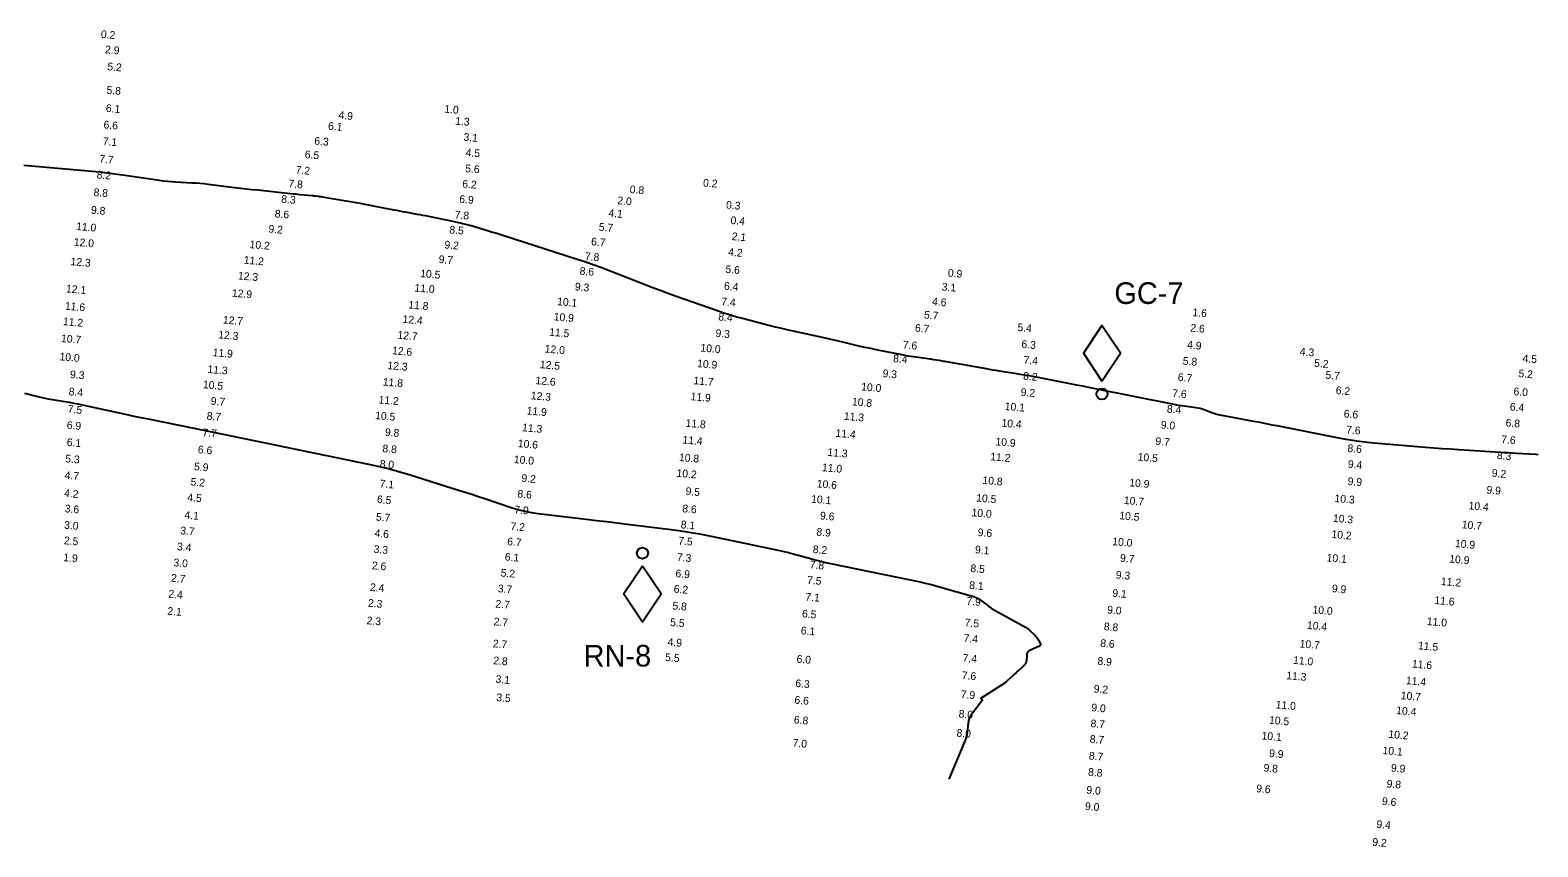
# Model space of a CAD drawing. Extents: x 988130 to 1132882, y 654656 to 841453.
# Drawn here: x 1105115.1 to 1105602.4, y 697446 to 697710.1 of the extents above; entities that cross this region are included whole.
import ezdxf

# ---------------------------------------------------------------- set-up
doc = ezdxf.new("R2010")
doc.units = 0
for name, color, linetype in [('V-CHAN-NAID', 7, 'Continuous'), ('V-TOPO-MAJR', 7, 'Continuous'), ('V-TOPO-SOUN', 7, 'Continuous')]:
    doc.layers.add(name, color=color, linetype=linetype)

msp = doc.modelspace()

# ---------------------------------------------------------------- linework, layer by layer
at = {"layer": 'V-CHAN-NAID'}
for points in [[(1105461.49, 697596.67), (1105467.49, 697605.67), (1105461.49, 697614.67), (1105455.49, 697605.67)], [(1105313, 697536.81), (1105307, 697527.81), (1105313, 697518.81), (1105319, 697527.81)]]:
    msp.add_lwpolyline(points, close=True, dxfattribs=at)
for centre in [(1105461.49, 697592.47), (1105313, 697541.01)]:
    msp.add_circle(centre, 1.8, dxfattribs=at)
at = {"layer": 'V-TOPO-MAJR'}
for points in [[(1105602.44, 697572.84), (1105601.7, 697572.88), (1105595.47, 697573.26), (1105594.19, 697573.33), (1105592.9, 697573.41), (1105591.62, 697573.49), (1105590.33, 697573.57), (1105576.79, 697574.41), (1105574.11, 697574.59), (1105571.43, 697574.77), (1105568.75, 697574.98), (1105566.07, 697575.2), (1105550.69, 697576.48), (1105547.25, 697576.82), (1105543.81, 697577.26), (1105540.39, 697577.78), (1105536.98, 697578.41), (1105518.68, 697582.03), (1105516.65, 697582.43), (1105514.61, 697582.82), (1105512.58, 697583.21), (1105510.54, 697583.59), (1105499.67, 697585.61), (1105499, 697585.75), (1105498.34, 697585.92), (1105497.69, 697586.12), (1105497.04, 697586.35), (1105494.48, 697587.33), (1105493.84, 697587.56), (1105493.18, 697587.75), (1105492.52, 697587.9), (1105491.84, 697588.01), (1105488.18, 697588.5), (1105487.34, 697588.61), (1105486.5, 697588.75), (1105485.67, 697588.89), (1105484.84, 697589.05), (1105459.25, 697594.17), (1105457.25, 697594.57), (1105455.24, 697594.97), (1105453.24, 697595.37), (1105451.23, 697595.76), (1105440.37, 697597.9), (1105439.78, 697598.02), (1105439.2, 697598.12), (1105438.61, 697598.23), (1105438.03, 697598.33), (1105435.68, 697598.72), (1105435.09, 697598.81), (1105434.51, 697598.91), (1105433.92, 697599), (1105433.33, 697599.1), (1105428.29, 697599.88), (1105427.26, 697600.05), (1105426.23, 697600.22), (1105425.19, 697600.39), (1105424.16, 697600.57), (1105410.72, 697602.95), (1105410.28, 697603.03), (1105409.83, 697603.11), (1105409.39, 697603.18), (1105408.94, 697603.26), (1105407.16, 697603.55), (1105406.72, 697603.62), (1105406.27, 697603.69), (1105405.82, 697603.76), (1105405.38, 697603.82), (1105400.62, 697604.48), (1105399.68, 697604.61), (1105398.74, 697604.76), (1105397.81, 697604.93), (1105396.88, 697605.1), (1105389.06, 697606.65), (1105387.64, 697606.94), (1105386.22, 697607.24), (1105384.81, 697607.55), (1105383.39, 697607.88), (1105377.75, 697609.22), (1105376.34, 697609.55), (1105374.93, 697609.87), (1105373.51, 697610.19), (1105372.1, 697610.5), (1105362.28, 697612.65), (1105360.17, 697613.12), (1105358.07, 697613.61), (1105355.97, 697614.12), (1105353.88, 697614.65), (1105345.28, 697616.87), (1105343.16, 697617.44), (1105341.05, 697618.06), (1105338.96, 697618.72), (1105336.88, 697619.43), (1105324.22, 697623.91), (1105321.49, 697624.89), (1105318.76, 697625.9), (1105316.05, 697626.92), (1105313.34, 697627.97), (1105302.53, 697632.22), (1105299.82, 697633.26), (1105297.09, 697634.26), (1105294.35, 697635.21), (1105291.59, 697636.11), (1105268.2, 697643.6), (1105266.88, 697644.02), (1105265.56, 697644.43), (1105264.24, 697644.83), (1105262.92, 697645.23), (1105257.62, 697646.82), (1105256.29, 697647.2), (1105254.95, 697647.55), (1105253.61, 697647.87), (1105252.26, 697648.16), (1105243.91, 697649.86), (1105242.98, 697650.04), (1105242.06, 697650.23), (1105241.13, 697650.4), (1105240.2, 697650.57), (1105236.49, 697651.25), (1105235.56, 697651.42), (1105234.63, 697651.59), (1105233.7, 697651.77), (1105232.78, 697651.95), (1105226.12, 697653.26), (1105224.71, 697653.53), (1105223.29, 697653.8), (1105221.86, 697654.05), (1105220.44, 697654.29), (1105209.45, 697656.15), (1105209.19, 697656.19), (1105208.93, 697656.23), (1105208.67, 697656.27), (1105208.41, 697656.3), (1105207.36, 697656.42), (1105207.1, 697656.45), (1105206.84, 697656.48), (1105206.58, 697656.51), (1105206.31, 697656.53), (1105202.31, 697656.92), (1105201.55, 697656.99), (1105200.8, 697657.06), (1105200.04, 697657.14), (1105199.29, 697657.22), (1105188.64, 697658.34), (1105186.77, 697658.54), (1105184.91, 697658.75), (1105183.04, 697658.97), (1105181.18, 697659.19), (1105172.6, 697660.23), (1105171.29, 697660.38), (1105169.99, 697660.5), (1105168.68, 697660.61), (1105167.37, 697660.69), (1105162.12, 697660.98), (1105160.82, 697661.07), (1105159.51, 697661.19), (1105158.21, 697661.33), (1105156.91, 697661.51), (1105144.93, 697663.27), (1105142.5, 697663.61), (1105140.07, 697663.91), (1105137.63, 697664.18), (1105135.19, 697664.41), (1105113.02, 697666.34)], [(1105113.24, 697592.78), (1105117.08, 697591.75), (1105118.05, 697591.51), (1105119.02, 697591.29), (1105119.99, 697591.09), (1105120.97, 697590.92), (1105127.67, 697589.79), (1105129.12, 697589.54), (1105130.56, 697589.27), (1105131.99, 697588.98), (1105133.42, 697588.67), (1105144.47, 697586.25), (1105146.79, 697585.74), (1105149.11, 697585.25), (1105151.43, 697584.77), (1105153.76, 697584.29), (1105168.03, 697581.43), (1105171.18, 697580.79), (1105174.33, 697580.15), (1105177.48, 697579.51), (1105180.64, 697578.86), (1105224.51, 697569.82), (1105227.9, 697569.08), (1105231.28, 697568.25), (1105234.62, 697567.33), (1105237.95, 697566.33), (1105253.56, 697561.4), (1105255.7, 697560.72), (1105257.83, 697560.03), (1105259.97, 697559.34), (1105262.1, 697558.63), (1105270.61, 697555.79), (1105272.75, 697555.13), (1105274.92, 697554.59), (1105277.11, 697554.16), (1105279.32, 697553.84), (1105294.81, 697552.02), (1105298.13, 697551.62), (1105301.45, 697551.23), (1105304.78, 697550.82), (1105308.1, 697550.42), (1105321.45, 697548.77), (1105324.78, 697548.33), (1105328.1, 697547.82), (1105331.4, 697547.23), (1105334.69, 697546.59), (1105355.72, 697542.22), (1105357.24, 697541.89), (1105358.74, 697541.54), (1105360.24, 697541.17), (1105361.74, 697540.77), (1105367.7, 697539.14), (1105369.2, 697538.74), (1105370.7, 697538.37), (1105372.2, 697538.02), (1105373.72, 697537.7), (1105400.08, 697532.31), (1105402.21, 697531.85), (1105404.33, 697531.35), (1105406.45, 697530.82), (1105408.55, 697530.24), (1105419.98, 697526.98), (1105420.54, 697526.79), (1105421.08, 697526.55), (1105421.6, 697526.27), (1105422.09, 697525.94), (1105424.77, 697523.97), (1105424.87, 697523.89), (1105424.97, 697523.81), (1105425.07, 697523.73), (1105425.17, 697523.65), (1105425.57, 697523.32), (1105425.67, 697523.24), (1105425.77, 697523.16), (1105425.88, 697523.09), (1105425.99, 697523.03), (1105436.76, 697517.05), (1105437.15, 697516.82), (1105437.53, 697516.56), (1105437.88, 697516.28), (1105438.22, 697515.97), (1105439.6, 697514.65), (1105439.89, 697514.35), (1105440.17, 697514.04), (1105440.42, 697513.71), (1105440.66, 697513.36), (1105441.57, 697511.95), (1105441.72, 697511.62), (1105441.72, 697511.34), (1105441.57, 697511.1), (1105441.26, 697510.91), (1105438.09, 697509.5), (1105437.7, 697509.26), (1105437.42, 697508.96), (1105437.24, 697508.59), (1105437.17, 697508.14), (1105437.07, 697506.22), (1105437, 697505.76), (1105436.85, 697505.34), (1105436.62, 697504.97), (1105436.3, 697504.63), (1105434.54, 697503.07), (1105434.13, 697502.71), (1105433.72, 697502.34), (1105433.31, 697501.97), (1105432.91, 697501.6), (1105430.96, 697499.8), (1105430.49, 697499.39), (1105430, 697499), (1105429.5, 697498.63), (1105428.98, 697498.29), (1105422.46, 697494.15), (1105422.4, 697494.1), (1105422.38, 697494.04), (1105422.39, 697493.98), (1105422.44, 697493.92), (1105422.71, 697493.65), (1105422.76, 697493.58), (1105422.78, 697493.52), (1105422.77, 697493.44), (1105422.73, 697493.37), (1105419.34, 697488.83), (1105418.92, 697488.19), (1105418.6, 697487.52), (1105418.37, 697486.8), (1105418.24, 697486.05), (1105417.9, 697482.96), (1105417.79, 697482.2), (1105417.62, 697481.45), (1105417.4, 697480.71), (1105417.12, 697479.99), (1105412, 697467.96)]]:
    msp.add_lwpolyline(points, dxfattribs=at)

# ---------------------------------------------------------------- texts
at = {"layer": 'V-CHAN-NAID'}
for s, p in [('GC-7', (1105465.5, 697621.6)), ('RN-8', (1105293.97, 697504.34))]:
    msp.add_text(s, height=7, dxfattribs=at).set_placement(p)
at = {"layer": 'V-TOPO-SOUN'}
for s, p in [('0.2', (1105137.89, 697707.65)), ('2.9', (1105139.24, 697702.69)), ('5.2', (1105139.99, 697697.19)), ('5.8', (1105139.71, 697689.58)), ('6.1', (1105139.5, 697683.72)), ('1.0', (1105248.89, 697683.48)), ('6.6', (1105138.75, 697678.4)), ('6.1', (1105211.31, 697677.97)), ('4.9', (1105214.69, 697681.47)), ('1.3', (1105252.39, 697679.59)), ('7.1', (1105138.51, 697673.02)), ('6.3', (1105206.86, 697673.15)), ('3.1', (1105255.07, 697674.39)), ('6.5', (1105203.79, 697668.77)), ('4.5', (1105255.77, 697669.41)), ('7.7', (1105137.36, 697667.31)), ('7.2', (1105200.83, 697663.77)), ('5.6', (1105255.64, 697664.24)), ('8.2', (1105136.52, 697662.23)), ('7.8', (1105198.51, 697659.34)), ('6.2', (1105254.68, 697659.26)), ('0.2', (1105332.49, 697659.6)), ('8.8', (1105135.52, 697656.52)), ('8.3', (1105196.18, 697654.34)), ('6.9', (1105253.71, 697654.34)), ('2.0', (1105304.81, 697653.88)), ('0.8', (1105308.8, 697657.46)), ('9.8', (1105134.69, 697650.8)), ('8.6', (1105194.07, 697649.61)), ('7.8', (1105252.24, 697649.27)), ('4.1', (1105301.92, 697649.81)), ('0.3', (1105339.92, 697652.46)), ('11.0 ', (1105129.89, 697645.53)), ('9.2', (1105192.05, 697644.7)), ('8.5', (1105250.52, 697644.43)), ('5.7', (1105298.79, 697645.33)), ('0.4', (1105341.37, 697647.47)), ('12.0 ', (1105129.14, 697640.46)), ('10.2 ', (1105185.95, 697639.68)), ('9.2', (1105248.93, 697639.58)), ('6.7', (1105296.32, 697640.59)), ('2.1', (1105341.8, 697642.27)), ('12.3 ', (1105128.09, 697634.16)), ('11.2 ', (1105184.07, 697634.64)), ('9.7', (1105247.05, 697634.86)), ('7.8', (1105294.31, 697635.81)), ('4.2', (1105340.61, 697637.22)), ('12.3 ', (1105182.19, 697629.55)), ('10.5 ', (1105241.1, 697630.29)), ('8.6', (1105292.61, 697631.08)), ('5.6', (1105339.74, 697631.65)), ('0.9', (1105411.61, 697630.46)), ('12.1 ', (1105126.61, 697625.35)), ('12.9 ', (1105180.23, 697623.98)), ('11.0 ', (1105239.24, 697625.64)), ('9.3', (1105291.06, 697626.01)), ('6.4', (1105339.26, 697626.23)), ('3.1', (1105409.61, 697625.95)), ('11.6 ', (1105126.28, 697619.77)), ('11.8 ', (1105237.24, 697620.17)), ('10.1 ', (1105285.34, 697621.22)), ('7.4', (1105338.38, 697621.19)), ('4.6', (1105406.5, 697621.2)), ('11.2 ', (1105125.64, 697614.76)), ('12.7 ', (1105177.33, 697615.3)), ('12.4 ', (1105235.39, 697615.52)), ('10.9 ', (1105284.24, 697616.32)), ('8.4', (1105337.42, 697616.28)), ('5.7', (1105403.9, 697616.91)), ('1.6', (1105490.67, 697617.68)), ('10.7 ', (1105125.01, 697609.29)), ('12.3 ', (1105175.82, 697610.49)), ('12.7 ', (1105233.73, 697610.39)), ('11.5 ', (1105282.77, 697611.35)), ('9.3', (1105336.52, 697610.97)), ('6.7', (1105400.98, 697612.67)), ('5.4', (1105434.09, 697612.86)), ('2.6', (1105489.97, 697612.68)), ('11.9 ', (1105174.03, 697604.74)), ('12.6 ', (1105231.98, 697605.34)), ('12.0 ', (1105281.33, 697605.92)), ('10.0 ', (1105331.65, 697606.24)), ('7.6', (1105397.05, 697607.23)), ('6.3', (1105435.4, 697607.42)), ('4.9', (1105488.93, 697607.19)), ('4.3', (1105525.35, 697605)), ('10.0 ', (1105124.53, 697603.4)), ('12.3 ', (1105230.49, 697600.55)), ('12.5 ', (1105279.77, 697600.85)), ('10.9 ', (1105330.59, 697601.19)), ('8.4', (1105393.93, 697602.81)), ('7.4', (1105436.07, 697602.29)), ('5.8', (1105487.51, 697602.01)), ('5.2', (1105529.98, 697601.3)), ('4.5', (1105597.35, 697602.85)), ('9.3', (1105127.92, 697597.63)), ('11.3 ', (1105172.35, 697599.31)), ('11.8 ', (1105229.01, 697595.23)), ('12.6 ', (1105278.35, 697595.69)), ('11.7 ', (1105329.4, 697595.66)), ('9.3', (1105390.51, 697597.95)), ('8.2', (1105435.95, 697597.12)), ('6.7', (1105485.94, 697596.73)), ('5.7', (1105533.64, 697597.45)), ('5.2', (1105596.02, 697597.94)), ('8.4', (1105127.48, 697592.09)), ('10.5 ', (1105170.87, 697594.36)), ('12.3 ', (1105276.84, 697590.79)), ('11.9 ', (1105328.48, 697590.51)), ('10.0 ', (1105383.6, 697593.65)), ('9.2', (1105435.13, 697591.9)), ('7.6', (1105484.11, 697591.53)), ('6.2', (1105536.95, 697592.49)), ('6.0', (1105594.41, 697592.13)), ('7.5', (1105127.17, 697586.45)), ('9.7', (1105173.39, 697589.05)), ('11.2 ', (1105227.65, 697589.45)), ('11.9 ', (1105275.49, 697585.89)), ('10.8 ', (1105380.62, 697588.81)), ('10.1 ', (1105429.99, 697587.32)), ('8.4', (1105482.39, 697586.48)), ('6.6', (1105539.55, 697584.95)), ('6.4', (1105593.22, 697587.2)), ('6.9', (1105126.86, 697581.25)), ('8.7', (1105172.08, 697584.19)), ('10.5 ', (1105226.53, 697584.39)), ('11.3 ', (1105274.01, 697580.46)), ('11.8 ', (1105326.86, 697581.9)), ('11.3 ', (1105378.02, 697584.14)), ('10.4 ', (1105428.95, 697581.95)), ('9.0', (1105480.43, 697581.34)), ('6.8', (1105591.86, 697582)), ('6.1', (1105126.86, 697575.7)), ('7.7', (1105170.7, 697578.83)), ('9.8', (1105229.68, 697578.97)), ('10.6 ', (1105272.64, 697575.33)), ('11.4 ', (1105325.85, 697576.5)), ('11.4 ', (1105375.32, 697578.64)), ('10.9 ', (1105426.99, 697575.9)), ('9.7', (1105478.69, 697576.04)), ('7.6', (1105540.34, 697579.75)), ('7.6', (1105590.45, 697576.64)), ('5.3', (1105126.38, 697570.4)), ('6.6', (1105169.24, 697573.34)), ('8.8', (1105228.87, 697573.68)), ('10.8 ', (1105324.71, 697570.83)), ('11.3 ', (1105372.68, 697572.48)), ('11.2 ', (1105425.3, 697571.06)), ('10.5 ', (1105472.96, 697570.97)), ('8.6', (1105540.75, 697573.76)), ('8.3', (1105589.06, 697571.49)), ('5.9', (1105167.99, 697567.86)), ('8.0', (1105228, 697568.71)), ('10.0 ', (1105271.36, 697570.16)), ('10.2 ', (1105323.92, 697565.72)), ('11.0 ', (1105370.93, 697567.55)), ('9.4', (1105540.87, 697568.61)), ('9.2', (1105587.39, 697565.73)), ('4.7', (1105126.18, 697565.04)), ('5.2', (1105166.88, 697562.89)), ('7.1', (1105227.99, 697562.3)), ('9.2', (1105273.79, 697564.1)), ('10.6 ', (1105369.26, 697562.31)), ('10.8 ', (1105422.78, 697563.42)), ('10.9 ', (1105470.24, 697562.64)), ('9.9', (1105540.8, 697563.08)), ('4.2', (1105125.99, 697559.24)), ('4.5', (1105165.82, 697557.88)), ('6.5', (1105227.12, 697557.24)), ('8.6', (1105272.52, 697559.01)), ('9.5', (1105326.84, 697559.86)), ('10.1 ', (1105367.42, 697557.35)), ('10.5 ', (1105420.76, 697557.72)), ('10.7 ', (1105468.5, 697556.93)), ('10.3 ', (1105536.56, 697557.56)), ('9.9', (1105585.68, 697560.33)), ('3.6', (1105126.2, 697554.25)), ('4.1', (1105164.91, 697552.18)), ('5.7', (1105226.78, 697551.56)), ('7.9', (1105271.49, 697553.92)), ('8.6', (1105325.79, 697554.26)), ('9.6', (1105370.29, 697551.95)), ('10.0 ', (1105419.27, 697552.96)), ('10.5 ', (1105467.03, 697551.99)), ('10.3 ', (1105536.06, 697551.13)), ('10.4 ', (1105579.89, 697555.2)), ('3.0', (1105126, 697548.94)), ('3.7', (1105163.54, 697547.14)), ('4.6', (1105226.33, 697546.3)), ('7.2', (1105270.26, 697548.51)), ('8.1', (1105325.29, 697549.08)), ('8.9', (1105369.12, 697546.71)), ('9.6', (1105421.26, 697546.58)), ('10.2 ', (1105535.58, 697545.94)), ('10.7 ', (1105577.7, 697549.07)), ('2.5', (1105125.95, 697543.91)), ('3.4', (1105162.5, 697541.97)), ('3.3', (1105226.03, 697541.14)), ('6.7', (1105269.21, 697543.59)), ('7.5', (1105324.49, 697543.84)), ('8.2', (1105367.95, 697541.08)), ('9.1', (1105420.38, 697540.99)), ('10.0 ', (1105464.75, 697543.61)), ('10.9 ', (1105575.5, 697542.98)), ('1.9', (1105125.74, 697538.43)), ('3.0', (1105161.35, 697536.79)), ('6.1', (1105268.44, 697538.66)), ('7.3', (1105324.05, 697538.54)), ('7.8', (1105366.98, 697536.12)), ('9.7', (1105467.25, 697538.25)), ('10.1 ', (1105534.02, 697538.37)), ('10.9 ', (1105573.65, 697537.99)), ('2.7', (1105160.55, 697531.8)), ('2.6', (1105225.49, 697535.83)), ('5.2', (1105267.08, 697533.48)), ('6.9', (1105323.59, 697533.27)), ('8.5', (1105418.89, 697534.94)), ('9.3', (1105465.88, 697532.83)), ('2.4', (1105159.7, 697526.69)), ('2.4', (1105224.82, 697528.82)), ('3.7', (1105266.17, 697528.4)), ('6.2', (1105323.03, 697528.27)), ('7.5', (1105366.11, 697531.13)), ('8.1', (1105418.52, 697529.48)), ('9.1', (1105464.76, 697526.92)), ('9.9', (1105535.71, 697528.41)), ('11.2 ', (1105570.96, 697530.72)), ('2.3', (1105224.21, 697523.7)), ('2.7', (1105265.4, 697523.43)), ('5.8', (1105322.58, 697522.84)), ('7.1', (1105365.58, 697525.7)), ('7.9', (1105417.61, 697524.35)), ('9.0', (1105463.09, 697521.54)), ('10.0 ', (1105529.46, 697521.57)), ('11.6 ', (1105568.84, 697524.59)), ('2.1', (1105159.38, 697521.12)), ('2.3', (1105223.77, 697518.06)), ('2.7', (1105264.81, 697517.72)), ('5.5', (1105321.86, 697517.48)), ('6.5', (1105364.47, 697520.27)), ('7.5', (1105417.04, 697517.37)), ('11.0 ', (1105566.4, 697517.8)), ('6.1', (1105364.11, 697514.8)), ('7.4', (1105416.69, 697512.34)), ('8.8', (1105462.02, 697516.11)), ('10.4 ', (1105527.66, 697516.53)), ('2.7', (1105264.56, 697510.6)), ('4.9', (1105321.02, 697511.12)), ('8.6', (1105460.86, 697510.73)), ('10.7 ', (1105525.3, 697510.55)), ('11.5 ', (1105563.56, 697509.94)), ('2.8', (1105264.7, 697505.13)), ('5.5', (1105320.26, 697506.16)), ('6.0', (1105362.71, 697505.63)), ('7.4', (1105416.37, 697505.94)), ('8.9', (1105459.95, 697504.95)), ('11.0 ', (1105523.18, 697505.24)), ('11.6 ', (1105561.59, 697504.03)), ('3.1', (1105265.44, 697499.1)), ('6.3', (1105362.31, 697497.74)), ('7.6', (1105416.11, 697500.33)), ('11.3 ', (1105520.98, 697500.27)), ('11.4 ', (1105559.65, 697498.66)), ('3.5', (1105265.68, 697493.18)), ('6.6', (1105362.04, 697492.37)), ('7.9', (1105415.78, 697494.19)), ('9.2', (1105458.75, 697495.99)), ('10.7 ', (1105557.99, 697493.8)), ('8.0', (1105415.09, 697487.88)), ('9.0', (1105457.97, 697489.91)), ('11.0 ', (1105517.56, 697490.83)), ('10.4 ', (1105556.5, 697489)), ('6.8', (1105361.85, 697485.97)), ('8.7', (1105457.72, 697484.77)), ('10.5 ', (1105515.41, 697485.87)), ('7.0', (1105361.43, 697478.48)), ('8.0', (1105414.41, 697481.71)), ('8.7', (1105457.45, 697479.73)), ('10.1 ', (1105513, 697480.81)), ('10.2 ', (1105553.99, 697481.3)), ('8.7', (1105457.17, 697474.3)), ('9.9', (1105515.43, 697475.13)), ('10.1 ', (1105552.1, 697476.06)), ('8.8', (1105456.92, 697469.05)), ('9.8', (1105513.62, 697470.41)), ('9.9', (1105554.8, 697470.41)), ('9.0', (1105456.38, 697463.27)), ('9.6', (1105511.25, 697463.74)), ('9.8', (1105553.41, 697465.27)), ('9.6', (1105551.9, 697459.62)), ('9.0', (1105455.92, 697458.02)), ('9.4', (1105550.12, 697452.17)), ('9.2', (1105548.77, 697446.42))]:
    msp.add_text(s, height=2.5, rotation=355, dxfattribs=at).set_placement(p)

doc.saveas('drawing.dxf')
